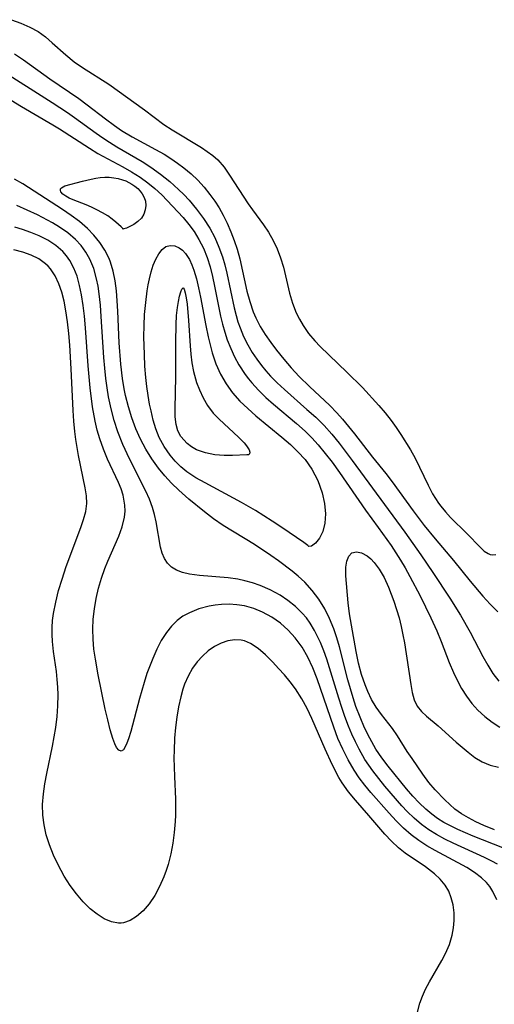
# Model space of a CAD drawing. Header units: inches. Extents: x 1073367 to 1082519, y 1569854 to 1574957.
# Tile 373 of 565: x 1081132 to 1081208, y 1571683 to 1571841. Entities that reach past the tile are written whole.
import ezdxf

# ---------------------------------------------------------------- set-up
doc = ezdxf.new("R2010")
doc.units = ezdxf.units.IN
doc.header["$MEASUREMENT"] = 0
doc.layers.add('CGG_CurvaNivelLidar_v1', color=7, linetype='Continuous', lineweight=30, true_color=0x008008)

msp = doc.modelspace()

# ---------------------------------------------------------------- linework, layer by layer
at = {"layer": 'CGG_CurvaNivelLidar_v1'}
for points in [[(1081130.5342, 1571841.4543, 75.5), (1081132.0304, 1571840.9004, 75.5), (1081133.4656, 1571840.2751, 75.5), (1081134.8096, 1571839.5306, 75.5), (1081135.9817, 1571838.6827, 75.5), (1081137.0856, 1571837.7374, 75.5), (1081139.2578, 1571835.7697, 75.5), (1081140.6146, 1571834.6721, 75.5), (1081141.9666, 1571833.7277, 75.5), (1081146.2373, 1571831.0382, 75.5), (1081151.9709, 1571826.9433, 75.5), (1081155.0744, 1571824.5881, 75.5), (1081156.4351, 1571823.6931, 75.5), (1081161.1481, 1571820.8322, 75.5), (1081162.1024, 1571820.2187, 75.5), (1081162.9983, 1571819.5724, 75.5), (1081163.8127, 1571818.8585, 75.5), (1081164.808, 1571817.6907, 75.5), (1081165.7031, 1571816.3841, 75.5), (1081168.6721, 1571811.8075, 75.5), (1081169.3796, 1571810.7931, 75.5), (1081171.1416, 1571808.4207, 75.5), (1081171.9741, 1571807.1988, 75.5), (1081172.726, 1571805.89, 75.5), (1081173.3767, 1571804.5161, 75.5), (1081173.923, 1571803.089, 75.5), (1081174.3748, 1571801.5875, 75.5), (1081175.3825, 1571797.3931, 75.5), (1081175.8426, 1571795.7853, 75.5), (1081176.4304, 1571794.2363, 75.5), (1081176.9572, 1571793.1773, 75.5), (1081177.5638, 1571792.1571, 75.5), (1081178.4434, 1571790.8929, 75.5), (1081179.4267, 1571789.6974, 75.5), (1081180.3126, 1571788.7681, 75.5), (1081184.6355, 1571784.661, 75.5), (1081187.1251, 1571782.1891, 75.5), (1081189.7822, 1571779.2678, 75.5), (1081190.8068, 1571778.085, 75.5), (1081191.7803, 1571776.8639, 75.5), (1081192.5718, 1571775.7528, 75.5), (1081193.3206, 1571774.6121, 75.5), (1081194.8595, 1571772.1333, 75.5), (1081195.6272, 1571770.7875, 75.5), (1081196.3501, 1571769.3468, 75.5), (1081197.7128, 1571766.4357, 75.5), (1081198.4497, 1571765.0268, 75.5), (1081199.3771, 1571763.5599, 75.5), (1081199.7512, 1571763.0522, 75.5), (1081200.5196, 1571762.121, 75.5), (1081201.3312, 1571761.2489, 75.5), (1081203.9769, 1571758.6778, 75.5), (1081206.151, 1571756.3751, 75.5), (1081206.7859, 1571755.8137, 75.5), (1081207.3991, 1571755.4083, 75.5), (1081207.7139, 1571755.2724, 75.5), (1081208.1105, 1571755.1931, 75.5), (1081208.6261, 1571755.2923, 75.5)], [(1081130.9885, 1571835.9789, 75), (1081132.4277, 1571834.9937, 75), (1081136.7246, 1571831.9324, 75), (1081141.3668, 1571828.7504, 75), (1081142.7306, 1571827.7559, 75), (1081145.6556, 1571825.4814, 75), (1081147.1327, 1571824.3813, 75), (1081148.2626, 1571823.6154, 75), (1081149.9989, 1571822.5712, 75), (1081153.7432, 1571820.5533, 75), (1081155.1289, 1571819.765, 75), (1081156.2159, 1571819.0823, 75), (1081157.2723, 1571818.3573, 75), (1081158.2962, 1571817.5935, 75), (1081159.4834, 1571816.6182, 75), (1081160.5972, 1571815.5704, 75), (1081161.6034, 1571814.4566, 75), (1081162.536, 1571813.2733, 75), (1081163.2921, 1571812.2105, 75), (1081164.001, 1571811.111, 75), (1081164.6549, 1571809.9741, 75), (1081165.3174, 1571808.6493, 75), (1081165.9084, 1571807.2849, 75), (1081166.4354, 1571805.8898, 75), (1081166.9025, 1571804.4711, 75), (1081167.3407, 1571802.9128, 75), (1081168.5007, 1571797.7311, 75), (1081168.9381, 1571796.042, 75), (1081169.4817, 1571794.4028, 75), (1081169.9123, 1571793.3852, 75), (1081170.6215, 1571792.0294, 75), (1081171.436, 1571790.7227, 75), (1081172.3282, 1571789.4514, 75), (1081173.2746, 1571788.2041, 75), (1081174.4344, 1571786.7597, 75), (1081175.6438, 1571785.3468, 75), (1081176.9096, 1571783.9804, 75), (1081178.5878, 1571782.3382, 75), (1081181.8614, 1571779.2794, 75), (1081183.021, 1571778.1035, 75), (1081183.9148, 1571777.1005, 75), (1081185.8506, 1571774.7127, 75), (1081188.7752, 1571770.9519, 75), (1081190.8903, 1571768.3199, 75), (1081191.9252, 1571766.9838, 75), (1081195.3163, 1571762.2927, 75), (1081197.104, 1571759.9538, 75), (1081198.8406, 1571757.8174, 75), (1081201.7956, 1571754.3155, 75), (1081204.5068, 1571750.9732, 75), (1081206.5616, 1571748.5625, 75), (1081207.7502, 1571747.2647, 75), (1081208.9574, 1571746.042, 75)], [(1081128.3184, 1571833.665, 74.5), (1081137.0745, 1571828.098, 74.5), (1081139.5267, 1571826.4967, 74.5), (1081140.6642, 1571825.7092, 74.5), (1081144.1756, 1571823.1502, 74.5), (1081145.2471, 1571822.4095, 74.5), (1081146.3375, 1571821.7008, 74.5), (1081147.5261, 1571820.9843, 74.5), (1081151.586, 1571818.6045, 74.5), (1081152.9787, 1571817.7032, 74.5), (1081154.5417, 1571816.5752, 74.5), (1081156.0414, 1571815.3654, 74.5), (1081157.4728, 1571814.0796, 74.5), (1081158.2937, 1571813.272, 74.5), (1081159.1505, 1571812.3601, 74.5), (1081160.367, 1571810.9274, 74.5), (1081161.4878, 1571809.4258, 74.5), (1081162.4961, 1571807.8533, 74.5), (1081163.2947, 1571806.3659, 74.5), (1081163.9839, 1571804.8243, 74.5), (1081164.561, 1571803.2352, 74.5), (1081164.9386, 1571801.941, 74.5), (1081165.2597, 1571800.6271, 74.5), (1081166.4244, 1571795.036, 74.5), (1081166.7484, 1571793.7679, 74.5), (1081167.049, 1571792.762, 74.5), (1081167.3917, 1571791.7732, 74.5), (1081167.958, 1571790.4058, 74.5), (1081168.6159, 1571789.083, 74.5), (1081169.3637, 1571787.8096, 74.5), (1081170.0754, 1571786.7601, 74.5), (1081170.8423, 1571785.7456, 74.5), (1081171.557, 1571784.8765, 74.5), (1081172.307, 1571784.0334, 74.5), (1081173.3957, 1571782.9176, 74.5), (1081174.535, 1571781.8433, 74.5), (1081178.1824, 1571778.6616, 74.5), (1081179.6037, 1571777.3799, 74.5), (1081180.964, 1571776.038, 74.5), (1081182.1973, 1571774.6637, 74.5), (1081183.3677, 1571773.227, 74.5), (1081185.476, 1571770.4286, 74.5), (1081193.9583, 1571758.8585, 74.5), (1081196.5625, 1571755.211, 74.5), (1081198.5073, 1571752.3708, 74.5), (1081201.2125, 1571748.2489, 74.5), (1081202.9239, 1571745.5056, 74.5), (1081204.5015, 1571742.764, 74.5), (1081206.5315, 1571738.8565, 74.5), (1081207.3308, 1571737.4249, 74.5), (1081208.1873, 1571736.0777, 74.5), (1081209.1336, 1571734.8543, 74.5)], [(1081130.4522, 1571828.4688, 74), (1081132.1234, 1571827.4457, 74), (1081137.2013, 1571824.4897, 74), (1081138.259, 1571823.8454, 74), (1081143.091, 1571820.7274, 74), (1081144.4632, 1571819.9042, 74), (1081148.4496, 1571817.7632, 74), (1081149.8769, 1571816.9502, 74), (1081151.2549, 1571816.0776, 74), (1081152.4893, 1571815.1894, 74), (1081153.6594, 1571814.2399, 74), (1081154.7597, 1571813.2361, 74), (1081155.6429, 1571812.3441, 74), (1081158.2277, 1571809.5871, 74), (1081159.1368, 1571808.4761, 74), (1081159.9786, 1571807.2998, 74), (1081160.7393, 1571806.059, 74), (1081161.4649, 1571804.6226, 74), (1081162.0707, 1571803.1173, 74), (1081162.5384, 1571801.6249, 74), (1081162.924, 1571800.0925, 74), (1081163.2571, 1571798.5332, 74), (1081164.2354, 1571793.6634, 74), (1081164.5521, 1571792.3733, 74), (1081164.9141, 1571791.1003, 74), (1081165.3311, 1571789.8506, 74), (1081165.8789, 1571788.4725, 74), (1081166.5045, 1571787.135, 74), (1081167.2046, 1571785.8424, 74), (1081168.2218, 1571784.2566, 74), (1081168.7384, 1571783.5679, 74), (1081169.2736, 1571782.9217, 74), (1081170.3785, 1571781.7315, 74), (1081171.5578, 1571780.596, 74), (1081172.7885, 1571779.4988, 74), (1081176.5111, 1571776.359, 74), (1081177.8872, 1571775.1279, 74), (1081178.9828, 1571774.0514, 74), (1081179.9819, 1571772.9571, 74), (1081181.1327, 1571771.5646, 74), (1081182.2317, 1571770.1253, 74), (1081183.4299, 1571768.4703, 74), (1081187.6297, 1571762.4264, 74), (1081189.6737, 1571759.6443, 74), (1081191.7497, 1571756.6958, 74), (1081193.2725, 1571754.3446, 74), (1081193.9932, 1571753.138, 74), (1081194.7673, 1571751.7512, 74), (1081196.4237, 1571748.6058, 74), (1081198.1762, 1571745.086, 74), (1081199.1447, 1571742.955, 74), (1081199.8496, 1571741.2305, 74), (1081201.1437, 1571737.8779, 74), (1081201.8278, 1571736.2328, 74), (1081202.4399, 1571734.9265, 74), (1081203.1211, 1571733.6682, 74), (1081203.9081, 1571732.4419, 74), (1081204.7814, 1571731.2875, 74), (1081205.736, 1571730.2133, 74), (1081206.8447, 1571729.1654, 74), (1081208.0378, 1571728.2369, 74), (1081209.3125, 1571727.4486, 74)], [(1081209.7661, 1571708.0286, 74), (1081205.0029, 1571709.8798, 74), (1081203.7614, 1571710.396, 74), (1081202.5396, 1571710.9413, 74), (1081201.3461, 1571711.5255, 74), (1081200.2822, 1571712.1062, 74), (1081199.2588, 1571712.7399, 74), (1081198.3049, 1571713.4222, 74), (1081197.3437, 1571714.2229, 74), (1081196.2678, 1571715.2553, 74), (1081195.2456, 1571716.352, 74), (1081194.2589, 1571717.4916, 74), (1081191.2746, 1571721.1417, 74), (1081190.2538, 1571722.5024, 74), (1081189.3019, 1571723.9111, 74), (1081188.2988, 1571725.6526, 74), (1081187.48, 1571727.3199, 74), (1081186.745, 1571729.0372, 74), (1081186.0863, 1571730.7946, 74), (1081185.6208, 1571732.1947, 74), (1081184.7936, 1571735.0654, 74), (1081183.4053, 1571740.374, 74), (1081182.9698, 1571741.838, 74), (1081182.4878, 1571743.2746, 74), (1081181.8291, 1571744.9401, 74), (1081181.049, 1571746.5326, 74), (1081180.1087, 1571748.0485, 74), (1081179.0272, 1571749.4686, 74), (1081177.818, 1571750.7903, 74), (1081176.775, 1571751.7657, 74), (1081175.7897, 1571752.5932, 74), (1081173.5618, 1571754.2738, 74), (1081172.33, 1571755.1349, 74), (1081169.7206, 1571756.857, 74), (1081164.6634, 1571759.9606, 74), (1081163.1263, 1571761.0318, 74), (1081161.6332, 1571762.1656, 74), (1081159.132, 1571764.1942, 74), (1081157.4889, 1571765.6576, 74), (1081156.3498, 1571766.7836, 74), (1081155.2641, 1571767.9594, 74), (1081154.2408, 1571769.1864, 74), (1081153.147, 1571770.6754, 74), (1081152.1616, 1571772.2335, 74), (1081151.3002, 1571773.8606, 74), (1081150.5786, 1571775.5395, 74), (1081149.9431, 1571777.2911, 74), (1081149.3902, 1571779.083, 74), (1081148.9232, 1571780.9086, 74), (1081148.6988, 1571781.9629, 74), (1081148.4157, 1571783.6126, 74), (1081148.1405, 1571785.9661, 74), (1081147.9105, 1571789.3547, 74), (1081147.6775, 1571794.4745, 74), (1081147.577, 1571796.1313, 74), (1081147.4347, 1571797.7636, 74), (1081147.2249, 1571799.3612, 74), (1081146.9174, 1571800.9115, 74), (1081146.4756, 1571802.3983, 74), (1081146.2573, 1571802.9576, 74), (1081145.5893, 1571804.2948, 74), (1081144.7683, 1571805.5504, 74), (1081143.8182, 1571806.7263, 74), (1081142.7556, 1571807.8197, 74), (1081141.491, 1571808.9114, 74), (1081140.1422, 1571809.9233, 74), (1081138.7395, 1571810.876, 74), (1081132.3451, 1571814.9806, 74), (1081131.0095, 1571815.7428, 74)], [(1081208.906, 1571705.3498, 74.5), (1081208.0061, 1571705.8496, 74.5), (1081206.8269, 1571706.4422, 74.5), (1081201.7606, 1571708.7427, 74.5), (1081200.3937, 1571709.4132, 74.5), (1081199.0593, 1571710.14, 74.5), (1081197.8271, 1571710.9075, 74.5), (1081196.6537, 1571711.7556, 74.5), (1081195.4728, 1571712.7586, 74.5), (1081194.3574, 1571713.8426, 74.5), (1081193.4654, 1571714.7931, 74.5), (1081190.7368, 1571717.9628, 74.5), (1081189.7506, 1571719.1726, 74.5), (1081188.7984, 1571720.407, 74.5), (1081188.1481, 1571721.3109, 74.5), (1081187.5336, 1571722.2392, 74.5), (1081186.5896, 1571723.8793, 74.5), (1081185.9855, 1571725.088, 74.5), (1081185.4266, 1571726.3254, 74.5), (1081184.9055, 1571727.5859, 74.5), (1081184.3115, 1571729.1535, 74.5), (1081183.7957, 1571730.6386, 74.5), (1081183.3099, 1571732.1367, 74.5), (1081181.8234, 1571737.0172, 74.5), (1081181.3693, 1571738.3986, 74.5), (1081180.8822, 1571739.7551, 74.5), (1081180.3526, 1571741.0779, 74.5), (1081179.9035, 1571742.0764, 74.5), (1081179.4121, 1571743.0414, 74.5), (1081178.7009, 1571744.2206, 74.5), (1081178.0907, 1571745.0585, 74.5), (1081177.419, 1571745.8443, 74.5), (1081176.3202, 1571746.9086, 74.5), (1081175.1168, 1571747.864, 74.5), (1081173.829, 1571748.7166, 74.5), (1081172.2628, 1571749.5715, 74.5), (1081170.6267, 1571750.2886, 74.5), (1081169.4048, 1571750.7159, 74.5), (1081168.1588, 1571751.0546, 74.5), (1081167.0392, 1571751.2755, 74.5), (1081165.4587, 1571751.4883, 74.5), (1081160.8419, 1571751.8714, 74.5), (1081159.2273, 1571752.0902, 74.5), (1081158.1188, 1571752.3494, 74.5), (1081157.1258, 1571752.7369, 74.5), (1081156.3381, 1571753.2379, 74.5), (1081155.684, 1571753.8687, 74.5), (1081155.1783, 1571754.6135, 74.5), (1081154.8186, 1571755.4844, 74.5), (1081154.5727, 1571756.4446, 74.5), (1081153.8448, 1571760.5468, 74.5), (1081153.599, 1571761.6937, 74.5), (1081153.2797, 1571762.8412, 74.5), (1081152.7839, 1571764.1731, 74.5), (1081152.1839, 1571765.4984, 74.5), (1081149.5317, 1571770.6806, 74.5), (1081148.4507, 1571772.9871, 74.5), (1081147.6584, 1571775.045, 74.5), (1081147.0735, 1571776.8869, 74.5), (1081146.5756, 1571778.766, 74.5), (1081146.1677, 1571780.6764, 74.5), (1081145.9219, 1571782.1408, 74.5), (1081145.7242, 1571783.6174, 74.5), (1081145.5479, 1571785.3132, 74.5), (1081145.4108, 1571787.0165, 74.5), (1081145.0032, 1571793.629, 74.5), (1081144.8535, 1571795.4747, 74.5), (1081144.6539, 1571797.2888, 74.5), (1081144.4734, 1571798.5119, 74.5), (1081144.2426, 1571799.7071, 74.5), (1081143.7968, 1571801.345, 74.5), (1081143.1718, 1571802.8846, 74.5), (1081142.5221, 1571804.0148, 74.5), (1081141.7439, 1571805.0635, 74.5), (1081140.8505, 1571806.0283, 74.5), (1081139.6193, 1571807.091, 74.5), (1081138.2651, 1571808.0423, 74.5), (1081137.1249, 1571808.7291, 74.5), (1081134.726, 1571809.9872, 74.5), (1081133.0554, 1571810.7837, 74.5), (1081131.3523, 1571811.5296, 74.5)], [(1081208.8259, 1571699.6499, 75), (1081208.1842, 1571700.9917, 75), (1081207.6944, 1571701.7544, 75), (1081207.1539, 1571702.4087, 75), (1081206.3557, 1571703.1689, 75), (1081205.2058, 1571704.0346, 75), (1081203.9415, 1571704.823, 75), (1081198.8539, 1571707.5558, 75), (1081197.5309, 1571708.3384, 75), (1081196.2441, 1571709.185, 75), (1081195.0102, 1571710.1083, 75), (1081193.7623, 1571711.1909, 75), (1081192.5759, 1571712.3521, 75), (1081191.4338, 1571713.5685, 75), (1081188.4919, 1571716.9364, 75), (1081187.5366, 1571718.0961, 75), (1081186.6223, 1571719.2849, 75), (1081185.7699, 1571720.5176, 75), (1081184.7991, 1571722.1651, 75), (1081183.9397, 1571723.8886, 75), (1081183.1846, 1571725.6372, 75), (1081182.4989, 1571727.4274, 75), (1081180.3812, 1571733.6971, 75), (1081179.8271, 1571735.2551, 75), (1081179.1223, 1571737.0276, 75), (1081178.3241, 1571738.7321, 75), (1081177.3972, 1571740.3377, 75), (1081176.2848, 1571741.8467, 75), (1081175.168, 1571743.0662, 75), (1081173.8858, 1571744.1883, 75), (1081172.497, 1571745.1614, 75), (1081171.0223, 1571745.976, 75), (1081169.595, 1571746.57, 75), (1081168.1181, 1571746.9865, 75), (1081166.8922, 1571747.1775, 75), (1081165.651, 1571747.2475, 75), (1081164.4061, 1571747.2094, 75), (1081163.3957, 1571747.1041, 75), (1081162.3964, 1571746.9351, 75), (1081160.7567, 1571746.5071, 75), (1081159.2031, 1571745.8871, 75), (1081158.1682, 1571745.3112, 75), (1081157.2161, 1571744.6117, 75), (1081156.3037, 1571743.7176, 75), (1081155.4931, 1571742.6945, 75), (1081154.6748, 1571741.4016, 75), (1081153.9481, 1571740.0072, 75), (1081153.2932, 1571738.5397, 75), (1081152.3701, 1571736.1128, 75), (1081151.8924, 1571734.6692, 75), (1081151.1394, 1571732.0625, 75), (1081149.7569, 1571726.7368, 75), (1081149.4068, 1571725.5864, 75), (1081149.1431, 1571724.8561, 75), (1081148.9246, 1571724.3637, 75), (1081148.5636, 1571723.8061, 75), (1081148.187, 1571723.5786, 75), (1081147.8256, 1571723.7173, 75), (1081147.4743, 1571724.1575, 75), (1081147.1807, 1571724.7567, 75), (1081146.8624, 1571725.6264, 75), (1081146.4464, 1571727.0254, 75), (1081146.0394, 1571728.6226, 75), (1081145.6459, 1571730.3567, 75), (1081144.5024, 1571735.9033, 75), (1081144.0489, 1571738.3846, 75), (1081143.8207, 1571739.9942, 75), (1081143.669, 1571741.6057, 75), (1081143.6176, 1571743.2153, 75), (1081143.6907, 1571744.877, 75), (1081143.8795, 1571746.528, 75), (1081144.1668, 1571748.1625, 75), (1081144.5665, 1571749.8714, 75), (1081145.0237, 1571751.452, 75), (1081145.5549, 1571752.995, 75), (1081146.0393, 1571754.2193, 75), (1081147.8132, 1571758.2258, 75), (1081148.3762, 1571759.7511, 75), (1081148.7466, 1571761.2754, 75), (1081148.8458, 1571762.2534, 75), (1081148.8233, 1571763.2282, 75), (1081148.5165, 1571764.8417, 75), (1081148.1905, 1571765.8524, 75), (1081147.789, 1571766.8618, 75), (1081146.012, 1571770.6409, 75), (1081145.3448, 1571772.245, 75), (1081144.7644, 1571773.9103, 75), (1081144.3609, 1571775.3272, 75), (1081144.0209, 1571776.775, 75), (1081143.5978, 1571779.0935, 75), (1081143.1988, 1571782.1283, 75), (1081142.8754, 1571785.6594, 75), (1081142.433, 1571791.786, 75), (1081142.2653, 1571793.6842, 75), (1081142.0708, 1571795.406, 75), (1081141.8166, 1571797.09, 75), (1081141.5003, 1571798.6293, 75), (1081141.0895, 1571800.104, 75), (1081140.5881, 1571801.426, 75), (1081139.9447, 1571802.6463, 75), (1081139.4125, 1571803.3997, 75), (1081138.8026, 1571804.0914, 75), (1081137.6565, 1571805.0836, 75), (1081136.3747, 1571805.9113, 75), (1081134.9774, 1571806.6151, 75), (1081133.6562, 1571807.158, 75), (1081132.2853, 1571807.6435, 75), (1081131.0469, 1571808.0372, 75)], [(1081195.9348, 1571681.2857, 75.5), (1081196.3825, 1571682.9673, 75.5), (1081196.8063, 1571684.0978, 75.5), (1081197.3115, 1571685.2012, 75.5), (1081197.9595, 1571686.4196, 75.5), (1081199.9521, 1571689.8532, 75.5), (1081200.5408, 1571690.9826, 75.5), (1081201.168, 1571692.4318, 75.5), (1081201.6241, 1571693.9055, 75.5), (1081201.8413, 1571695.1119, 75.5), (1081201.9298, 1571696.3188, 75.5), (1081201.9015, 1571697.5128, 75.5), (1081201.7408, 1571698.7911, 75.5), (1081201.4613, 1571699.9258, 75.5), (1081201.0457, 1571700.9968, 75.5), (1081200.4802, 1571701.983, 75.5), (1081199.6894, 1571702.9405, 75.5), (1081198.7517, 1571703.8082, 75.5), (1081197.2865, 1571704.9268, 75.5), (1081194.0381, 1571707.1366, 75.5), (1081192.9183, 1571708.0092, 75.5), (1081191.795, 1571709.0613, 75.5), (1081190.7357, 1571710.2066, 75.5), (1081188.181, 1571713.22, 75.5), (1081186.0227, 1571715.6743, 75.5), (1081184.8866, 1571717.0401, 75.5), (1081183.8489, 1571718.477, 75.5), (1081183.3272, 1571719.3297, 75.5), (1081182.2323, 1571721.4077, 75.5), (1081181.0943, 1571723.8836, 75.5), (1081178.9877, 1571728.8407, 75.5), (1081178.2257, 1571730.4489, 75.5), (1081177.376, 1571731.9925, 75.5), (1081176.3107, 1571733.6039, 75.5), (1081175.4446, 1571734.7555, 75.5), (1081174.5355, 1571735.8627, 75.5), (1081173.5996, 1571736.9256, 75.5), (1081172.6518, 1571737.9407, 75.5), (1081171.4856, 1571739.1035, 75.5), (1081170.3028, 1571740.1234, 75.5), (1081169.0826, 1571740.9272, 75.5), (1081168.0803, 1571741.3499, 75.5), (1081167.5824, 1571741.4711, 75.5), (1081166.5436, 1571741.5421, 75.5), (1081165.4344, 1571741.3772, 75.5), (1081164.3332, 1571741.0014, 75.5), (1081163.258, 1571740.446, 75.5), (1081162.2285, 1571739.7326, 75.5), (1081161.3033, 1571738.9138, 75.5), (1081160.4546, 1571737.9767, 75.5), (1081159.6998, 1571736.93, 75.5), (1081159.0086, 1571735.6894, 75.5), (1081158.434, 1571734.3529, 75.5), (1081158.1584, 1571733.569, 75.5), (1081157.8071, 1571732.3618, 75.5), (1081157.4445, 1571730.739, 75.5), (1081157.1697, 1571729.072, 75.5), (1081156.9674, 1571727.3741, 75.5), (1081156.8275, 1571725.6557, 75.5), (1081156.7392, 1571723.6846, 75.5), (1081156.7244, 1571722.5095, 75.5), (1081156.8039, 1571719.5025, 75.5), (1081156.9704, 1571715.8469, 75.5), (1081156.9724, 1571713.2935, 75.5), (1081156.9185, 1571712.2288, 75.5), (1081156.7609, 1571710.4698, 75.5), (1081156.5209, 1571708.729, 75.5), (1081156.1952, 1571707.0159, 75.5), (1081155.7748, 1571705.3434, 75.5), (1081155.4593, 1571704.3294, 75.5), (1081155.1011, 1571703.3417, 75.5), (1081154.4139, 1571701.7748, 75.5), (1081153.6191, 1571700.3139, 75.5), (1081152.7224, 1571698.9889, 75.5), (1081151.7507, 1571697.8618, 75.5), (1081150.7016, 1571696.9369, 75.5), (1081149.6771, 1571696.3043, 75.5), (1081148.6078, 1571695.9393, 75.5), (1081148.2312, 1571695.8877, 75.5), (1081147.7856, 1571695.8796, 75.5), (1081146.6334, 1571696.0916, 75.5), (1081145.4766, 1571696.5833, 75.5), (1081144.3321, 1571697.2994, 75.5), (1081143.218, 1571698.1997, 75.5), (1081142.0846, 1571699.3241, 75.5), (1081141.0087, 1571700.583, 75.5), (1081139.9955, 1571701.9455, 75.5), (1081139.0319, 1571703.43, 75.5), (1081138.025, 1571705.2553, 75.5), (1081137.2849, 1571706.8418, 75.5), (1081136.6474, 1571708.4653, 75.5), (1081136.1286, 1571710.1171, 75.5), (1081135.7715, 1571711.6852, 75.5), (1081135.5651, 1571713.2701, 75.5), (1081135.5324, 1571714.9824, 75.5), (1081135.66, 1571716.7052, 75.5), (1081135.8896, 1571718.3386, 75.5), (1081136.1893, 1571719.9754, 75.5), (1081137.108, 1571724.3869, 75.5), (1081137.6519, 1571727.3876, 75.5), (1081137.8762, 1571729.1445, 75.5), (1081138.0123, 1571730.9008, 75.5), (1081138.0479, 1571732.6517, 75.5), (1081138.004, 1571733.8985, 75.5), (1081137.9064, 1571735.153, 75.5), (1081137.7663, 1571736.3992, 75.5), (1081137.3123, 1571739.6227, 75.5), (1081137.138, 1571741.2282, 75.5), (1081137.0761, 1571742.379, 75.5), (1081137.0801, 1571743.5304, 75.5), (1081137.1533, 1571744.6399, 75.5), (1081137.2903, 1571745.7463, 75.5), (1081137.6477, 1571747.6099, 75.5), (1081138.1223, 1571749.46, 75.5), (1081138.6727, 1571751.296, 75.5), (1081139.3438, 1571753.3215, 75.5), (1081141.6971, 1571759.6165, 75.5), (1081142.1422, 1571760.9235, 75.5), (1081142.4807, 1571762.202, 75.5), (1081142.6479, 1571763.4664, 75.5), (1081142.5992, 1571764.737, 75.5), (1081142.3941, 1571766.0279, 75.5), (1081141.3503, 1571771.2164, 75.5), (1081140.9106, 1571773.8037, 75.5), (1081140.746, 1571775.0802, 75.5), (1081140.587, 1571776.7787, 75.5), (1081140.4754, 1571778.5003, 75.5), (1081140.1615, 1571785.2128, 75.5), (1081139.921, 1571789.0208, 75.5), (1081139.761, 1571790.9057, 75.5), (1081139.5594, 1571792.764, 75.5), (1081139.3018, 1571794.5602, 75.5), (1081139.0111, 1571796.0757, 75.5), (1081138.6418, 1571797.5297, 75.5), (1081138.1738, 1571798.9012, 75.5), (1081137.581, 1571800.1637, 75.5), (1081136.8297, 1571801.2834, 75.5), (1081136.4363, 1571801.724, 75.5), (1081136.0135, 1571802.1204, 75.5), (1081134.9202, 1571802.8926, 75.5), (1081133.6845, 1571803.5049, 75.5), (1081132.3408, 1571803.9884, 75.5), (1081130.9171, 1571804.3659, 75.5)], [(1081208.4457, 1571710.9269, 73.5), (1081206.7204, 1571711.6282, 73.5), (1081205.4389, 1571712.2075, 73.5), (1081204.2204, 1571712.8294, 73.5), (1081203.0817, 1571713.5056, 73.5), (1081202.0433, 1571714.2502, 73.5), (1081201.2065, 1571714.9798, 73.5), (1081200.4105, 1571715.7441, 73.5), (1081198.8498, 1571717.3228, 73.5), (1081197.8478, 1571718.5377, 73.5), (1081196.8899, 1571719.8471, 73.5), (1081195.145, 1571722.3726, 73.5), (1081194.3603, 1571723.5515, 73.5), (1081192.7956, 1571726.0298, 73.5), (1081191.9807, 1571727.2213, 73.5), (1081190.1915, 1571729.504, 73.5), (1081189.333, 1571730.6891, 73.5), (1081188.6144, 1571731.8933, 73.5), (1081187.9866, 1571733.1825, 73.5), (1081187.5565, 1571734.2436, 73.5), (1081186.996, 1571735.9358, 73.5), (1081186.5164, 1571737.7573, 73.5), (1081186.1091, 1571739.6236, 73.5), (1081185.3389, 1571743.8634, 73.5), (1081185.0553, 1571745.6952, 73.5), (1081184.8226, 1571747.4857, 73.5), (1081184.4418, 1571751.8173, 73.5), (1081184.4409, 1571753.2193, 73.5), (1081184.6043, 1571754.2221, 73.5), (1081184.9331, 1571755.0169, 73.5), (1081185.4352, 1571755.5324, 73.5), (1081186.1506, 1571755.7078, 73.5), (1081186.9928, 1571755.5344, 73.5), (1081187.8855, 1571755.0483, 73.5), (1081188.4628, 1571754.5736, 73.5), (1081189.0233, 1571753.99, 73.5), (1081189.8364, 1571752.9103, 73.5), (1081190.6238, 1571751.5467, 73.5), (1081191.3252, 1571750.0289, 73.5), (1081192.1734, 1571747.7781, 73.5), (1081192.6206, 1571746.4239, 73.5), (1081193.0301, 1571745.044, 73.5), (1081193.3881, 1571743.6444, 73.5), (1081193.6663, 1571742.3293, 73.5), (1081193.9032, 1571741.0113, 73.5), (1081194.9115, 1571734.3075, 73.5), (1081195.1594, 1571733.0262, 73.5), (1081195.4926, 1571731.8644, 73.5), (1081195.9683, 1571730.8541, 73.5), (1081196.6423, 1571729.9961, 73.5), (1081197.4662, 1571729.2338, 73.5), (1081199.3322, 1571727.6487, 73.5), (1081202.2606, 1571725.0135, 73.5), (1081204.166, 1571723.3988, 73.5), (1081205.2745, 1571722.555, 73.5), (1081206.4476, 1571721.8433, 73.5), (1081207.7172, 1571721.3265, 73.5), (1081209.0853, 1571720.9782, 73.5)]]:
    msp.add_polyline3d(points, dxfattribs=at)
for points in [[(1081148.5, 1571807.7096, 73.5), (1081148.4493, 1571807.8068, 73.5), (1081148.2257, 1571808.0513, 73.5), (1081147.3555, 1571808.8494, 73.5), (1081146.7481, 1571809.335, 73.5), (1081146.0496, 1571809.8317, 73.5), (1081145.1957, 1571810.3558, 73.5), (1081144.2951, 1571810.8349, 73.5), (1081143.3952, 1571811.2583, 73.5), (1081142.5452, 1571811.617, 73.5), (1081140.4446, 1571812.4289, 73.5), (1081139.8357, 1571812.7029, 73.5), (1081139.2975, 1571812.991, 73.5), (1081138.8139, 1571813.3328, 73.5), (1081138.4933, 1571813.7029, 73.5), (1081138.4092, 1571813.9478, 73.5), (1081138.4341, 1571814.1764, 73.5), (1081138.5819, 1571814.3824, 73.5), (1081138.8317, 1571814.5433, 73.5), (1081139.1394, 1571814.655, 73.5), (1081141.9815, 1571815.414, 73.5), (1081143.39, 1571815.7567, 73.5), (1081144.109, 1571815.9002, 73.5), (1081144.8327, 1571816.0086, 73.5), (1081145.5582, 1571816.0655, 73.5), (1081146.2855, 1571816.0557, 73.5), (1081147.0072, 1571815.9832, 73.5), (1081147.7177, 1571815.8532, 73.5), (1081148.4099, 1571815.6653, 73.5), (1081148.9478, 1571815.4697, 73.5), (1081149.4644, 1571815.2348, 73.5), (1081149.9541, 1571814.9599, 73.5), (1081150.4365, 1571814.6242, 73.5), (1081150.8774, 1571814.2464, 73.5), (1081151.27, 1571813.8301, 73.5), (1081151.6041, 1571813.3763, 73.5), (1081151.9018, 1571812.8141, 73.5), (1081152.1075, 1571812.2095, 73.5), (1081152.1767, 1571811.5337, 73.5), (1081152.0964, 1571810.8243, 73.5), (1081151.8607, 1571810.1291, 73.5), (1081151.4671, 1571809.4934, 73.5), (1081150.9015, 1571808.926, 73.5), (1081150.2532, 1571808.4661, 73.5), (1081149.6065, 1571808.1126, 73.5), (1081149.0438, 1571807.8663, 73.5), (1081148.647, 1571807.7295, 73.5)], [(1081178.5, 1571756.5695, 73.5), (1081178.3041, 1571756.7462, 73.5), (1081177.6964, 1571757.1827, 73.5), (1081174.1233, 1571759.6196, 73.5), (1081172.5467, 1571760.6599, 73.5), (1081169.8726, 1571762.3516, 73.5), (1081167.5927, 1571763.6657, 73.5), (1081161.7692, 1571766.7961, 73.5), (1081160.2533, 1571767.6508, 73.5), (1081158.8233, 1571768.6006, 73.5), (1081157.8356, 1571769.4102, 73.5), (1081156.9244, 1571770.3047, 73.5), (1081156.0946, 1571771.2774, 73.5), (1081155.1459, 1571772.6558, 73.5), (1081154.3602, 1571774.1473, 73.5), (1081153.822, 1571775.5115, 73.5), (1081153.386, 1571776.9362, 73.5), (1081153.025, 1571778.4066, 73.5), (1081152.8013, 1571779.4854, 73.5), (1081152.557, 1571780.8961, 73.5), (1081152.357, 1571782.3275, 73.5), (1081152.1966, 1571783.7748, 73.5), (1081152.0455, 1571785.6239, 73.5), (1081151.9461, 1571787.4841, 73.5), (1081151.888, 1571790.3737, 73.5), (1081151.9135, 1571792.1772, 73.5), (1081151.9965, 1571793.9618, 73.5), (1081152.1665, 1571795.8986, 73.5), (1081152.4142, 1571797.7751, 73.5), (1081152.5796, 1571798.7534, 73.5), (1081152.77, 1571799.6994, 73.5), (1081153.0543, 1571800.8473, 73.5), (1081153.3885, 1571801.9126, 73.5), (1081153.7775, 1571802.8733, 73.5), (1081154.2568, 1571803.7489, 73.5), (1081154.8071, 1571804.4388, 73.5), (1081155.4324, 1571804.8967, 73.5), (1081156.119, 1571805.0811, 73.5), (1081156.8412, 1571805.0119, 73.5), (1081157.5567, 1571804.7045, 73.5), (1081158.0915, 1571804.2998, 73.5), (1081158.5863, 1571803.7674, 73.5), (1081159.2206, 1571802.7906, 73.5), (1081159.6063, 1571801.9696, 73.5), (1081159.9429, 1571801.0678, 73.5), (1081160.3463, 1571799.7132, 73.5), (1081160.6949, 1571798.2674, 73.5), (1081161.0062, 1571796.7577, 73.5), (1081161.8634, 1571792.1922, 73.5), (1081162.2437, 1571790.3628, 73.5), (1081162.5485, 1571789.0508, 73.5), (1081162.8988, 1571787.7595, 73.5), (1081163.4966, 1571786.0144, 73.5), (1081164.2383, 1571784.345, 73.5), (1081165.1365, 1571782.7721, 73.5), (1081166.1897, 1571781.3101, 73.5), (1081167.3563, 1571780.0022, 73.5), (1081168.6254, 1571778.7797, 73.5), (1081169.9217, 1571777.6425, 73.5), (1081174.151, 1571774.1909, 73.5), (1081175.5094, 1571772.9877, 73.5), (1081176.7104, 1571771.7962, 73.5), (1081177.8632, 1571770.5695, 73.5), (1081178.9716, 1571769.0101, 73.5), (1081179.9113, 1571767.1818, 73.5), (1081180.6268, 1571765.2035, 73.5), (1081181.0168, 1571763.4889, 73.5), (1081181.1653, 1571761.8202, 73.5), (1081181.0574, 1571760.3001, 73.5), (1081180.7246, 1571758.9672, 73.5), (1081180.2112, 1571757.8916, 73.5), (1081179.5426, 1571757.0749, 73.5), (1081178.9193, 1571756.6282, 73.5)], [(1081168.5, 1571771.3149, 73), (1081166.1682, 1571771.2008, 73), (1081164.8173, 1571771.2083, 73), (1081163.34, 1571771.3332, 73), (1081161.8218, 1571771.6374, 73), (1081160.3796, 1571772.1622, 73), (1081159.5677, 1571772.6119, 73), (1081158.8445, 1571773.1515, 73), (1081157.8475, 1571774.2715, 73), (1081157.3503, 1571775.2192, 73), (1081157.0665, 1571776.2163, 73), (1081156.935, 1571777.4707, 73), (1081156.8977, 1571778.7778, 73), (1081157.009, 1571783.8763, 73), (1081157.0078, 1571789.4686, 73), (1081157.0595, 1571792.3116, 73), (1081157.148, 1571793.7952, 73), (1081157.2856, 1571795.0775, 73), (1081157.4408, 1571796.0643, 73), (1081157.6196, 1571796.9184, 73), (1081157.8109, 1571797.599, 73), (1081158.0045, 1571798.0542, 73), (1081158.1907, 1571798.218, 73), (1081158.3777, 1571798.0039, 73), (1081158.5461, 1571797.447, 73), (1081158.6975, 1571796.6323, 73), (1081158.8329, 1571795.6264, 73), (1081159.0735, 1571792.9882, 73), (1081159.3205, 1571788.9226, 73), (1081159.4383, 1571787.5318, 73), (1081159.6087, 1571786.1489, 73), (1081159.8595, 1571784.7887, 73), (1081160.0129, 1571784.1655, 73), (1081160.3826, 1571782.9691, 73), (1081160.8283, 1571781.8107, 73), (1081161.4155, 1571780.5425, 73), (1081162.1355, 1571779.303, 73), (1081163.0579, 1571778.0683, 73), (1081163.9901, 1571777.0665, 73), (1081167.1103, 1571774.1931, 73), (1081168.028, 1571773.2537, 73), (1081168.4167, 1571772.7844, 73), (1081168.829, 1571772.1211, 73), (1081168.9402, 1571771.7429, 73), (1081168.9066, 1571771.4752, 73), (1081168.7517, 1571771.3331, 73)]]:
    msp.add_polyline3d(points, close=True, dxfattribs=at)

doc.saveas('drawing.dxf')
